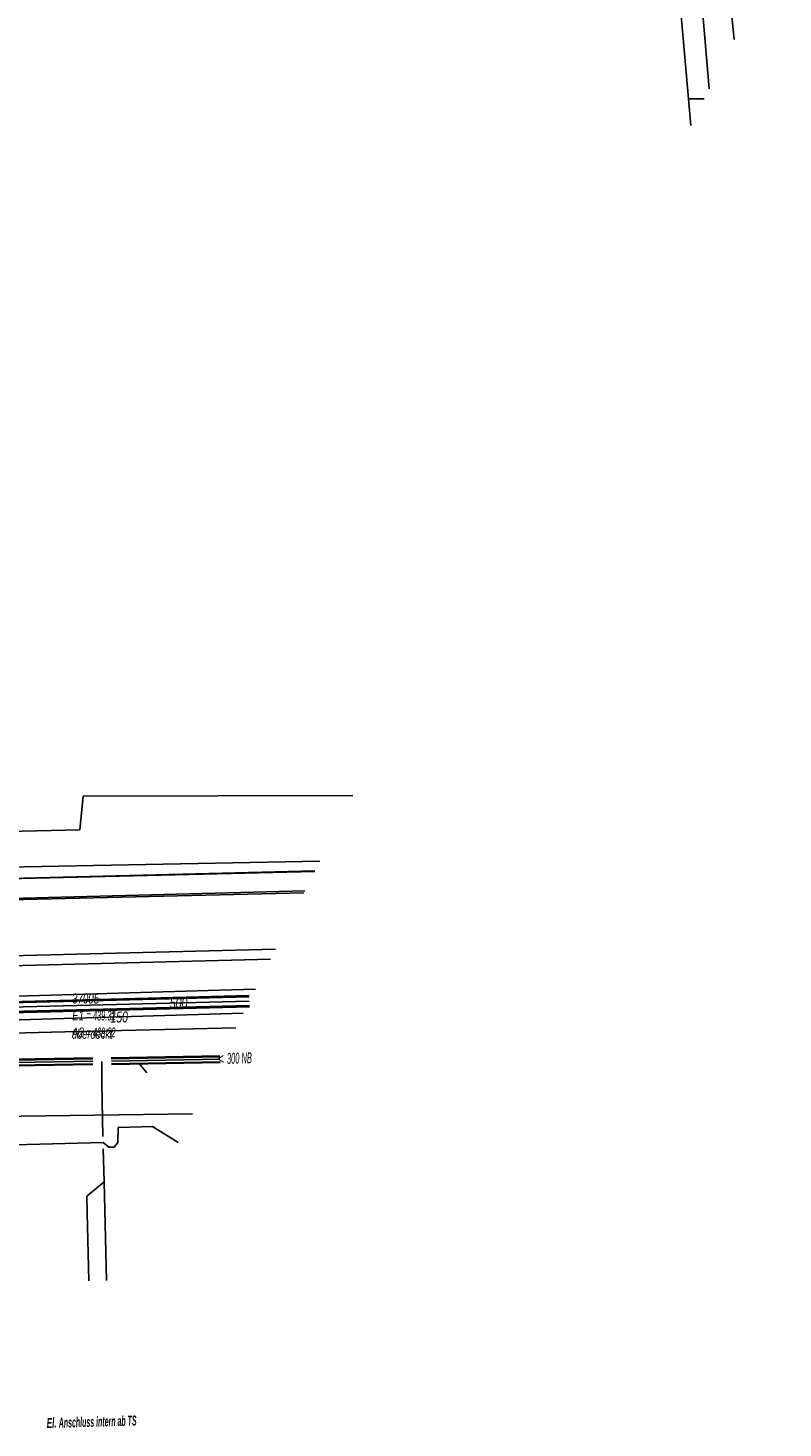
# Model space of a CAD drawing. Header units: metres. Extents: x 2695563 to 2696938, y 1260544 to 1262032.
# Tile 278 of 303: x 2696878 to 2696917, y 1261538 to 1261609. Entities that reach past the tile are written whole.
import ezdxf

# ---------------------------------------------------------------- set-up
doc = ezdxf.new("R2010")
doc.units = ezdxf.units.M
doc.linetypes.add('AUSGEZOGEN', pattern=[0])
for name, color, linetype in [('AW_LK_ Haltung Text', 7, 'AUSGEZOGEN'), ('AW_LK_Haltung', 24, 'AUSGEZOGEN'), ('AW_LK_Normschacht Text', 24, 'AUSGEZOGEN'), ('EW_LK_Freitext_Text', 1, 'AUSGEZOGEN'), ('EW_LK_Trasseabs', 1, 'AUSGEZOGEN'), ('EW_LK_Trasserand', 1, 'AUSGEZOGEN'), ('FM_LK_SW_TRASSEKANTE', 94, 'AUSGEZOGEN'), ('GA_LK_Leitung', 32, 'AUSGEZOGEN'), ('TV_LK_LEITUNG', 92, 'AUSGEZOGEN'), ('WA_LK_Leitung', 171, 'AUSGEZOGEN'), ('WA_LK_Leitung_Text', 171, 'AUSGEZOGEN')]:
    doc.layers.add(name, color=color, linetype=linetype)
doc.styles.add('ARIAL', font='arial.ttf')
doc.styles.add('ARIALNARROW', font='ARIALN.TTF')
pattern_1 = [(0, (2708005, 1273150), (6075, 6075), [6075, -6075]), (90, (2708005, 1273150), (-6075, 6075), [6075, -6075])]

msp = doc.modelspace()

# ---------------------------------------------------------------- hatches: boundary and pattern name
at = {"layer": 'EW_LK_Trasserand', "lineweight": 18, "transparency": 33554687}
h = msp.add_hatch(dxfattribs=at)
h.set_pattern_fill('MUSTER', color=1, scale=6075, style=0, pattern_type=2)
h.set_pattern_definition(pattern_1)
h.paths.add_polyline_path([(2696892.835, 1261565.802), (2696861.618, 1261565.051), (2696861.644, 1261563.982), (2696892.286, 1261564.714)], flags=0)
h = msp.add_hatch(dxfattribs=at)
h.set_pattern_fill('MUSTER', color=1, scale=6075, style=0, pattern_type=2)
h.set_pattern_definition(pattern_1)
h.paths.add_polyline_path([(2696855.004, 1261560.454), (2696905.098, 1261561.71), (2696905.085, 1261562.21), (2696855.138, 1261560.959)], flags=0)

# ---------------------------------------------------------------- linework, layer by layer
at = {"layer": 'AW_LK_Haltung', "linetype": 'AUSGEZOGEN', "transparency": 33554687}
for p, q in [((2696881.557, 1261556.331), (2696871.877, 1261556.165)), ((2696881.557, 1261556.311), (2696871.877, 1261556.145)), ((2696881.558, 1261556.291), (2696871.878, 1261556.125)), ((2696888.022, 1261556.431), (2696882.504, 1261556.331)), ((2696888.023, 1261556.411), (2696882.504, 1261556.311)), ((2696888.023, 1261556.391), (2696882.505, 1261556.291)), ((2696888.028, 1261556.131), (2696882.509, 1261556.031)), ((2696888.028, 1261556.111), (2696882.51, 1261556.011)), ((2696888.029, 1261556.091), (2696882.51, 1261555.991)), ((2696881.562, 1261556.031), (2696871.882, 1261555.865)), ((2696881.563, 1261556.011), (2696871.883, 1261555.845)), ((2696881.563, 1261555.991), (2696871.883, 1261555.825))]:
    msp.add_line(p, q, dxfattribs=at)
at = {"layer": 'AW_LK_Haltung', "color": 255, "transparency": 33554687}
for p, q in [((2696881.56, 1261556.161), (2696871.88, 1261555.995)), ((2696888.025, 1261556.261), (2696882.507, 1261556.161))]:
    msp.add_line(p, q, dxfattribs=at)
at = {"layer": 'AW_LK_Haltung', "color": 24, "linetype": 'AUSGEZOGEN', "transparency": 33554687}
for p, q in [((2696882.029, 1261555.046), (2696882.028, 1261556.152)), ((2696884.308, 1261555.576), (2696883.925, 1261556.055)), ((2696882.072, 1261552.338), (2696882.03, 1261555.032)), ((2696882.14, 1261550.029), (2696882.092, 1261551.718)), ((2696882.261, 1261545.03), (2696882.14, 1261550.029)), ((2696881.362, 1261545.008), (2696881.278, 1261548.457))]:
    msp.add_line(p, q, dxfattribs=at)
for points in [[(2696912.877, 1261605.562), (2696912.513, 1261609.737), (2696915.928, 1261613.804), (2696916.625, 1261614.193)], [(2696882.85, 1261552.795), (2696882.841, 1261552.027), (2696882.647, 1261551.799), (2696882.383, 1261551.792), (2696882.091, 1261552.028)], [(2696885.897, 1261552.038), (2696884.591, 1261552.848), (2696882.858, 1261552.793)], [(2696866.442, 1261552.387), (2696867.247, 1261551.642), (2696882.099, 1261552.028)], [(2696881.278, 1261548.457), (2696881.257, 1261549.307), (2696882.14, 1261550.029)]]:
    msp.add_lwpolyline(points, dxfattribs=at)
at = {"layer": 'EW_LK_Trasseabs', "color": 1, "linetype": 'AUSGEZOGEN', "transparency": 33554687}
for p, q in [((2696912.118, 1261605.05), (2696911.818, 1261605.047)), ((2696911.936, 1261603.695), (2696911.818, 1261605.047)), ((2696912.118, 1261605.05), (2696912.622, 1261605.056)), ((2696894.78, 1261569.662), (2696881.083, 1261569.624))]:
    msp.add_line(p, q, dxfattribs=at)
for points in [[(2696911.818, 1261605.047), (2696911.264, 1261611.398), (2696907.859, 1261613.514)], [(2696881.083, 1261569.624), (2696880.9, 1261567.919), (2696877.249, 1261567.831)], [(2696857.937, 1261565.227), (2696861.65, 1261565.4), (2696875.409, 1261565.992), (2696893.097, 1261566.321)], [(2696889.825, 1261559.831), (2696887.998, 1261559.78), (2696858.271, 1261558.887)]]:
    msp.add_lwpolyline(points, dxfattribs=at)
at = {"layer": 'EW_LK_Trasserand', "color": 1, "linetype": 'AUSGEZOGEN', "transparency": 33554687}
msp.add_line((2696855.004, 1261560.454), (2696890.589, 1261561.346), dxfattribs=at)
for points in [[(2696892.835, 1261565.802), (2696861.618, 1261565.051), (2696861.644, 1261563.982), (2696892.286, 1261564.714)], [(2696890.844, 1261561.853), (2696855.138, 1261560.959), (2696855.004, 1261560.454)]]:
    msp.add_lwpolyline(points, dxfattribs=at)
at = {"layer": 'FM_LK_SW_TRASSEKANTE', "color": 94, "linetype": 'AUSGEZOGEN', "transparency": 33554687}
for p, q in [((2696914.137, 1261608.062), (2696911.075, 1261640.528)), ((2696892.851, 1261565.834), (2696874.102, 1261565.368)), ((2696886.631, 1261553.494), (2696874.232, 1261553.316))]:
    msp.add_line(p, q, dxfattribs=at)
at = {"layer": 'GA_LK_Leitung', "color": 32, "linetype": 'AUSGEZOGEN', "transparency": 33554687}
msp.add_lwpolyline([(2696888.83, 1261557.858), (2696880.144, 1261557.655), (2696856.716, 1261557.068), (2696854.107, 1261557.002)], dxfattribs=at)
at = {"layer": 'TV_LK_LEITUNG', "color": 92, "linetype": 'AUSGEZOGEN', "transparency": 33554687}
msp.add_lwpolyline([(2696892.343, 1261564.826), (2696844.784, 1261563.581), (2696839.486, 1261558.235), (2696833.836, 1261552.534)], dxfattribs=at)
at = {"layer": 'WA_LK_Leitung', "linetype": 'AUSGEZOGEN', "transparency": 33554687}
for p, q in [((2696857.097, 1261558.666), (2696889.506, 1261559.493)), ((2696857.098, 1261558.635), (2696889.507, 1261559.462)), ((2696857.099, 1261558.604), (2696889.508, 1261559.431)), ((2696857.111, 1261558.166), (2696889.519, 1261558.994)), ((2696857.112, 1261558.135), (2696889.52, 1261558.962)), ((2696857.113, 1261558.104), (2696889.52, 1261558.931))]:
    msp.add_line(p, q, dxfattribs=at)
at = {"layer": 'WA_LK_Leitung', "color": 255, "linetype": 'AUSGEZOGEN', "transparency": 33554687}
msp.add_line((2696857.105, 1261558.385), (2696889.513, 1261559.212), dxfattribs=at)
at = {"layer": 'WA_LK_Leitung', "color": 7, "linetype": 'AUSGEZOGEN', "transparency": 33554687}
msp.add_lwpolyline([(2696853.652, 1261557.544), (2696855.651, 1261557.601), (2696856.001, 1261557.611), (2696858.48, 1261557.681), (2696889.203, 1261558.597)], dxfattribs=at)

# ---------------------------------------------------------------- texts
at = {"layer": 'AW_LK_ Haltung Text', "color": 24, "transparency": 33554687, "insert": (2696888.776, 1261556.31), "char_height": 0.55705, "width": 2.48945, "attachment_point": 5, "rotation": 1.6389, "style": 'ARIAL'}
msp.add_mtext('\\A1;{\\fArial|i1|b0;\\H0.557054;\\W0.700000;\\C24;< \\W0.490000;300 NB}\\P', dxfattribs=at)
at = {"layer": 'AW_LK_Normschacht Text', "color": 24, "transparency": 33554687, "insert": (2696880.517, 1261559.601), "char_height": 0.50641, "width": 2.81369, "attachment_point": 1, "line_spacing_factor": 1.024096, "style": 'ARIAL'}
msp.add_mtext('\\A1;{\\fArial|i1|b0;\\H0.506413;\\W0.694273;\\C24;37005}\\P{\\fArial|i1|b0;\\H0.505000;\\W0.694273;\\C24;E1 \\W0.485991;= 439.32}\\P{\\fArial|i1|b0;\\H0.505000;\\W0.694273;\\C24;A2 \\W0.485991;= 439.32}\\P', dxfattribs=at)
at = {"layer": 'AW_LK_Normschacht Text', "color": 24, "transparency": 33554687, "insert": (2696880.503, 1261557.784), "char_height": 0.48109, "width": 2.24572, "attachment_point": 1, "style": 'ARIAL'}
msp.add_mtext('\\A1;{\\fArial|i1|b0;\\H0.481092;\\W0.700000;\\C24;überdeckt}\\P', dxfattribs=at)
at = {"layer": 'EW_LK_Freitext_Text', "color": 1, "transparency": 33554687, "insert": (2696881.505, 1261537.843), "char_height": 0.5075, "width": 5.31802, "attachment_point": 5, "rotation": 1.6209, "style": 'ARIALNARROW'}
msp.add_mtext('\\A1;{\\fArial Narrow|i1|b1;\\H0.507500;\\W0.700000;\\C1;El. \\W0.490000;Anschluss intern ab TS}\\P', dxfattribs=at)
at = {"layer": 'WA_LK_Leitung_Text', "color": 7, "transparency": 33554687, "char_height": 0.55426, "attachment_point": 5, "style": 'ARIAL'}
for s, insert, width, rotation in [('\\A1;{\\fArial|i1|b0;\\H0.554263;\\W0.700000;\\C7;500}\\P', (2696885.923, 1261559.115), 1.10633, 1.4616), ('\\A1;{\\fArial|i1|b0;\\H0.554263;\\W0.700000;\\C7;150}\\P', (2696882.898, 1261558.403), 1.10014, 1.7082)]:
    msp.add_mtext(s, dxfattribs=dict(at, insert=insert, width=width, rotation=rotation))

doc.saveas('drawing.dxf')
